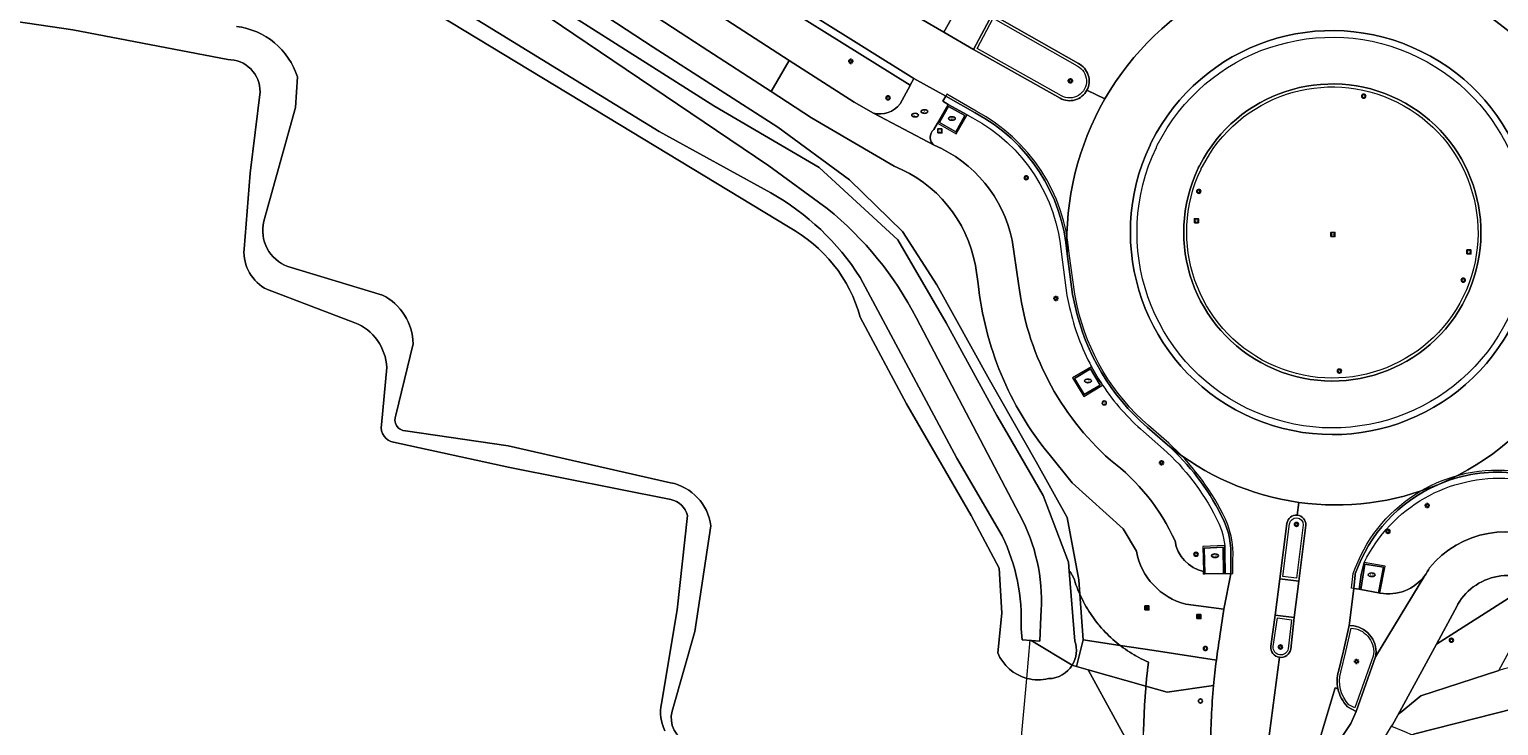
# Model space of a CAD drawing. Header units: metres. Extents: x 149984 to 156489, y 469398 to 478068.
# Tile 646 of 656: x 155198 to 155307, y 471380 to 471432. Entities that reach past the tile are written whole.
import ezdxf
from ezdxf.enums import TextEntityAlignment as Align

# ---------------------------------------------------------------- set-up
doc = ezdxf.new("R2010")
doc.units = ezdxf.units.M
doc.header["$LTSCALE"] = 0.75
for name, color, linetype, lineweight in [('B-WE-GR-GROENVOORZIENING-GV', 252, 'Continuous', 18), ('B-WE-IE-MEUBILAIR-S', 252, 'Continuous', 25), ('B-WE-IE-MEUBILAIR_WEGMEUBILAIR-GV', 252, 'Continuous', 18), ('B-WE-KW-KUNSTWERK_DUIKER-G', 6, 'Continuous', 18), ('B-WE-OG-TERREIN_BEGROEID-GV', 252, 'Continuous', 18), ('B-WE-OG-TERREIN_OEVER-GV', 252, 'Continuous', 18), ('B-WE-OG-WATER-GV', 252, 'Continuous', 18), ('B-WE-OG-WEG-GV', 252, 'Continuous', 18), ('B-WE-RI-HWA_GOOT_LIJNGOOT-G', 252, 'Continuous', 18), ('B-WE-VH-GESLOTENVERHARDING-GV', 252, 'Continuous', 18), ('B-WE-VH-HALFVERHARDING-GV', 252, 'Continuous', 18), ('B-WE-VH-OPENVERHARDING-GV', 252, 'Continuous', 18)]:
    doc.layers.add(name, color=color, linetype=linetype, lineweight=lineweight)
doc.styles.add('NLCS-ISO', font='NLCS-ISO.ttf')

# ---------------------------------------------------------------- blocks, each defined once
blk = doc.blocks.new('SIE-MEUBILAIR_BORD_INFORMATIE-SO')
h = blk.add_hatch(color=256)
h.dxf.hatch_style = 1
h.paths.add_polyline_path([(0.13, 0.2), (-0.33, 0.2), (-0.33, 0.08), (-0.13, 0.08), (-0.13, -0.65), (0.13, -0.65)])
h = blk.add_hatch(color=256)
h.dxf.hatch_style = 1
edge = h.paths.add_edge_path()
edge.add_arc((0, 0.5), 0.149, 0, 360)
for points in [[(-0.75, -0.75), (0.75, -0.75), (0.75, 0.75), (-0.75, 0.75)], [(0.13, 0.2), (-0.33, 0.2), (-0.33, 0.08), (-0.13, 0.08), (-0.13, -0.65), (0.13, -0.65)]]:
    blk.add_lwpolyline(points, close=True)
blk.add_circle((0, 0.5), 0.149)
blk = doc.blocks.new('SIE-MEUBILAIR_BORD_VERKEER-SO')
blk.add_lwpolyline([(-0.5625, -0.5625), (0.5625, -0.5625), (0.5625, 0.5625), (-0.5625, 0.5625)], close=True)
at = {"style": 'NLCS-ISO'}
blk.add_text('vb', height=0.75, dxfattribs=at).set_placement((0, 0), align=Align.MIDDLE_CENTER)
blk = doc.blocks.new('SIE-MEUBILAIR_BORD_LOCATIEPAAL-SO')
blk.add_lwpolyline([(-0.75, -0.75), (0.75, -0.75), (0.75, 0.75), (-0.75, 0.75)], close=True)
at = {"style": 'NLCS-ISO'}
blk.add_text('lp', height=0.75, dxfattribs=at).set_placement((0.01, 0.12), align=Align.MIDDLE_CENTER)
blk = doc.blocks.new('SIE-MEUBILAIR_BORD_WEGWIJZER-SO')
blk.add_lwpolyline([(-0.75, -0.75), (0.75, -0.75), (0.75, 0.75), (-0.75, 0.75)], close=True)
at = {"style": 'NLCS-ISO'}
blk.add_text('ww', height=0.75, dxfattribs=at).set_placement((0, 0.125), align=Align.MIDDLE_CENTER)
blk = doc.blocks.new('SIE-MEUBILAIR_BORD_RECLAME-SO')
blk.add_lwpolyline([(-0.75, -0.75), (0.75, -0.75), (0.75, 0.75), (-0.75, 0.75)], close=True)
at = {"style": 'NLCS-ISO'}
blk.add_text('rb', height=0.75, dxfattribs=at).set_placement((0, 0), align=Align.MIDDLE_CENTER)
blk = doc.blocks.new('SIE-MEUBILAIR_PAAL_LICHTMAST-SO')
for points in [[(-0.62, 0), (-1, 0)], [(-0.71, 0.71), (-0.44, 0.44)], [(0, 1), (0, 0.62)], [(0.44, 0.44), (0.71, 0.71)], [(1, 0), (0.62, 0)], [(-0.71, -0.71), (-0.44, -0.44)], [(0, -0.62), (0, -1)], [(0.44, -0.44), (0.71, -0.71)]]:
    blk.add_lwpolyline(points)
blk.add_circle((0, 0), 0.5)
blk = doc.blocks.new('SIE-MEUBILAIR_PAAL_HECTOMETER-SO')
blk.add_circle((0, 0), 0.75)
at = {"style": 'NLCS-ISO'}
blk.add_text('hm', height=0.75, dxfattribs=at).set_placement((0.16, 0.07), align=Align.MIDDLE_CENTER)
blk = doc.blocks.new('SIE-MEUBILAIR_PAAL_VERKEERSBORD-SO')
blk.add_circle((0, 0), 0.75)
at = {"style": 'NLCS-ISO'}
blk.add_text('vb', height=0.75, dxfattribs=at).set_placement((0, 0.07), align=Align.MIDDLE_CENTER)
blk = doc.blocks.new('SIE-MEUBILAIR_PAAL-SO')
blk.add_circle((0, 0), 0.75)
blk = doc.blocks.new('SIE-MEUBILAIR_PUT_KOLK-SO')
blk.add_ellipse((0, 0), major_axis=(1.25, 0), ratio=0.54)
at = {"style": 'NLCS-ISO'}
blk.add_text('klk', height=0.75, dxfattribs=at).set_placement((0.03, 0), align=Align.MIDDLE_CENTER)
blk = doc.blocks.new('SIE-MEUBILAIR_PUT_WATERLEIDINGPUT-SO')
blk.add_ellipse((0, 0), major_axis=(1.25, 0), ratio=0.54)
at = {"style": 'NLCS-ISO'}
blk.add_text('wl', height=0.75, dxfattribs=at).set_placement((-0.14, 0), align=Align.MIDDLE_CENTER)

msp = doc.modelspace()

# ---------------------------------------------------------------- linework, layer by layer
at = {"layer": 'B-WE-GR-GROENVOORZIENING-GV', "flags": 128}
for points in [[(155262.517, 471426.464), (155263.257, 471427.826), (155263.27, 471427.849), (155249.425, 471436.504), (155236.469, 471444.78), (155225.551, 471451.661), (155222.928, 471453.228), (155213.247, 471459.007), (155199.961, 471466.144), (155184.224, 471472.911), (155169, 471478.206), (155153.438, 471482.552), (155146.209, 471484.003), (155142.605, 471484.682), (155097.528, 471493.247), (155057.389, 471500.753), (155006.836, 471510.14), (155000.556, 471511.345)], [(155204.528, 471461.356), (155205.699, 471460.768), (155213.661, 471455.958), (155221, 471451.398), (155235.216, 471442.124), (155248.794, 471433.228), (155254.28, 471429.697), (155259.111, 471426.587), (155260.535, 471425.768)], [(155262.089, 471421.834), (155255.944, 471425.43), (155252.94, 471427.373), (155247.803, 471430.697), (155233.934, 471439.753), (155219.714, 471449.028), (155211.326, 471454.385), (155203.045, 471459.37)], [(155232.025, 471436.888), (155248.679, 471426.332), (155256.497, 471421.744), (155262.34, 471416.378), (155265.935, 471410.218), (155269.694, 471403.333), (155270.466, 471402.009), (155273.155, 471397.401), (155275.038, 471392.435), (155275.091, 471391.773), (155275.179, 471391.693), (155275.411, 471391.306), (155275.467, 471391.117), (155275.528, 471390.931), (155275.587, 471390.761), (155275.663, 471390.559), (155275.736, 471390.374), (155275.812, 471390.193), (155275.864, 471390.075), (155275.788, 471391.123), (155274.931, 471395.748), (155272.621, 471399.884), (155269.161, 471405.982), (155265.255, 471413.032), (155262.706, 471416.984), (155258.771, 471420.82), (155253.431, 471424.745), (155244.176, 471430.685), (155229.265, 471440.461)], [(155229.265, 471440.461), (155244.176, 471430.685), (155253.431, 471424.745), (155258.771, 471420.82), (155262.706, 471416.984), (155265.255, 471413.032), (155269.161, 471405.982), (155272.621, 471399.884), (155274.931, 471395.748), (155275.788, 471391.123), (155275.864, 471390.075), (155275.892, 471390.012), (155275.975, 471389.835), (155276.062, 471389.658), (155276.151, 471389.484), (155276.246, 471389.308), (155276.352, 471389.121), (155276.443, 471388.969), (155276.546, 471388.803), (155276.655, 471388.634), (155276.765, 471388.472), (155276.879, 471388.311), (155276.995, 471388.153), (155277.116, 471387.996), (155277.238, 471387.843), (155277.313, 471387.752), (155277.364, 471387.692), (155277.493, 471387.544), (155277.628, 471387.394), (155277.762, 471387.251), (155277.898, 471387.112), (155278.038, 471386.975), (155278.181, 471386.839), (155278.326, 471386.707), (155278.476, 471386.576), (155278.627, 471386.449), (155278.782, 471386.325), (155278.863, 471386.262), (155281.406, 471385.873), (155286.018, 471385.163)], [(155268.091, 471425.8), (155265.917, 471427.045), (155265.697, 471426.669), (155266.088, 471426.431), (155265.286, 471425.022), (155265.025, 471424.567)], [(155284.798, 471421.926), (155284.759, 471421.872), (155284.692, 471421.766), (155284.671, 471421.695)], [(155270.838, 471416.354), (155271.323, 471413.12)], [(155275.525, 471411.443), (155275.339, 471412.313), (155274.929, 471415.339)], [(155268.322, 471413.108), (155268.109, 471414.476)], [(155282.385, 471401.158), (155280.886, 471402.46)], [(155280.079, 471393.246), (155279.082, 471394.905), (155275.304, 471398.319), (155273.585, 471400.449)], [(155285.055, 471391.76), (155285.074, 471391.562), (155285.168, 471391.564), (155285.108, 471393.491), (155286.511, 471393.566), (155286.558, 471391.59), (155286.673, 471391.592)], [(155286.673, 471391.592), (155287.083, 471391.578), (155287.098, 471393.118)], [(155296.342, 471391.563), (155296.334, 471391.492), (155296.221, 471390.491), (155296.629, 471390.435), (155296.654, 471390.432), (155296.742, 471390.416), (155297.057, 471392.294), (155298.432, 471392.063), (155298.074, 471390.168), (155298.169, 471390.151), (155298.193, 471390.146)], [(155275.864, 471390.075), (155275.812, 471390.193), (155275.736, 471390.374), (155275.663, 471390.559), (155275.587, 471390.761), (155275.528, 471390.931), (155275.467, 471391.117), (155275.411, 471391.306), (155275.179, 471391.693), (155275.091, 471391.773), (155275.512, 471386.572)], [(155275.314, 471384.801), (155275.624, 471384.704), (155276.11, 471386.683), (155275.864, 471390.075)], [(155303.745, 471388.877), (155302.37, 471386.355), (155308.241, 471390.098), (155308.175, 471389.961), (155313.747, 471386.478), (155315.92, 471386.244), (155317.335, 471385.289), (155324.394, 471381.174), (155332.388, 471377.05), (155341.756, 471372.451), (155349.582, 471367.803), (155358.16, 471363.25), (155365.388, 471359.632), (155371.062, 471356.791), (155386.724, 471351.33), (155400.536, 471347.365), (155419.982, 471343.339), (155434.13, 471340.844)], [(155286.284, 471386.956), (155286.58, 471388.953), (155283.753, 471389.333)], [(155286.018, 471385.163), (155281.406, 471385.873), (155278.863, 471386.262), (155278.937, 471386.205), (155279.095, 471386.088), (155279.255, 471385.974), (155279.419, 471385.862), (155279.583, 471385.755)], [(155279.583, 471385.755), (155279.749, 471385.651), (155279.917, 471385.55), (155279.986, 471385.51), (155280.092, 471385.45), (155280.264, 471385.357), (155280.437, 471385.267), (155280.612, 471385.18), (155280.792, 471385.095), (155280.967, 471385.016), (155280.902, 471384.458), (155280.896, 471384.398), (155280.834, 471383.769), (155280.828, 471383.705), (155280.788, 471383.241), (155282.36, 471382.795), (155285.809, 471383.278)], [(155285.809, 471383.278), (155282.36, 471382.795), (155280.788, 471383.241), (155280.778, 471383.122), (155280.773, 471383.066), (155280.73, 471382.482), (155280.726, 471382.424), (155280.689, 471381.84), (155280.686, 471381.784), (155280.656, 471381.199), (155280.653, 471381.142), (155280.63, 471380.557), (155280.628, 471380.5), (155280.612, 471379.916), (155280.61, 471379.858)]]:
    msp.add_lwpolyline(points, dxfattribs=at)
at = {"layer": 'B-WE-GR-GROENVOORZIENING-GV'}
for points in [[(155304.563, 471412.066, 0.9903422), (155284.798, 471421.926)], [(155260.535, 471425.768, 0.2926853), (155262.517, 471426.464)], [(155274.929, 471415.339, 0.256952), (155268.091, 471425.8)], [(155265.025, 471424.567, 0.4914477), (155265.054, 471423.397)], [(155265.054, 471423.397, -0.2456516), (155270.838, 471416.354)], [(155268.109, 471414.476, 0.2580263), (155262.089, 471421.834)], [(155284.671, 471421.695, 0.9941111), (155304.563, 471412.066)], [(155273.585, 471400.449, -0.1460698), (155268.322, 471413.108)], [(155271.323, 471413.12, 0.184307), (155278.141, 471400.024)], [(155280.886, 471402.46, -0.1620052), (155275.525, 471411.443)], [(155286.362, 471395.958, 0.0909844), (155282.385, 471401.158)], [(155278.141, 471400.024, -0.1240414), (155282.951, 471394.014)], [(155307.906, 471399.084, 0.1189445), (155302.702, 471398.293)], [(155302.465, 471398.193, 0.2101578), (155296.342, 471391.563)], [(155302.702, 471398.293, 0.0086748), (155302.465, 471398.193)], [(155287.098, 471393.118, 0.1259899), (155286.362, 471395.958)], [(155301.853, 471392.019, -0.3744828), (155311.197, 471393.64)], [(155283.753, 471389.333, -0.295902), (155280.079, 471393.246)], [(155282.951, 471394.014, 0.3143553), (155285.055, 471391.76)], [(155301.502, 471391.439, 0.0503437), (155301.853, 471392.019)], [(155298.193, 471390.146, 0.2843044), (155301.502, 471391.439)], [(155310.39, 471390.488, 0.4976418), (155303.745, 471388.877)], [(155275.512, 471386.572, -0.2225325), (155275.314, 471384.801)], [(155286.018, 471385.163, -0.0089743), (155286.284, 471386.956)], [(155285.809, 471383.278, -0.0090834), (155286.018, 471385.163)], [(155285.596, 471378.603, -0.0228889), (155285.809, 471383.278)]]:
    msp.add_lwpolyline(points, format="xyb", dxfattribs=at)
at = {"layer": 'B-WE-GR-GROENVOORZIENING-GV', "flags": 128}
for points in [[(155265.445, 471425.081), (155266.126, 471426.262), (155267.335, 471425.591), (155266.655, 471424.394)], [(155277.381, 471405.591), (155276.2, 471404.882), (155275.477, 471406.071), (155276.673, 471406.796)], [(155276.246, 471389.308), (155276.151, 471389.484), (155276.062, 471389.658), (155275.975, 471389.835), (155275.892, 471390.012), (155275.864, 471390.075), (155276.11, 471386.683), (155278.863, 471386.262), (155278.782, 471386.325), (155278.627, 471386.449), (155278.476, 471386.576), (155278.326, 471386.707), (155278.181, 471386.839), (155278.038, 471386.975), (155277.898, 471387.112), (155277.762, 471387.251), (155277.628, 471387.394), (155277.493, 471387.544), (155277.364, 471387.692), (155277.313, 471387.752), (155277.238, 471387.843), (155277.116, 471387.996), (155276.995, 471388.153), (155276.879, 471388.311), (155276.765, 471388.472), (155276.655, 471388.634), (155276.546, 471388.803), (155276.443, 471388.969), (155276.352, 471389.121)], [(155308.077, 471386.056), (155309.855, 471385.127), (155312.221, 471385.713), (155313.23, 471385.76), (155313.505, 471386.504), (155313.747, 471386.478), (155308.175, 471389.961), (155308.241, 471390.098), (155302.37, 471386.355), (155299.495, 471381.081), (155299.677, 471381.254), (155301.219, 471382.513), (155306.995, 471384.393), (155307.942, 471386.13)], [(155279.583, 471385.755), (155279.419, 471385.862), (155279.255, 471385.974), (155279.095, 471386.088), (155278.937, 471386.205), (155278.863, 471386.262), (155276.11, 471386.683), (155275.624, 471384.704), (155276.493, 471384.458), (155280.788, 471383.241), (155280.828, 471383.705), (155280.834, 471383.769), (155280.896, 471384.398), (155280.902, 471384.458), (155280.967, 471385.016), (155280.792, 471385.095), (155280.612, 471385.18), (155280.437, 471385.267), (155280.264, 471385.357), (155280.092, 471385.45), (155279.986, 471385.51), (155279.917, 471385.55), (155279.749, 471385.651)], [(155299.037, 471380.254), (155299.989, 471379.867), (155300.567, 471379.632), (155300.768, 471379.697), (155311.201, 471382.34), (155313.32, 471384.211), (155312.221, 471385.713), (155309.855, 471385.127), (155307.326, 471384.501), (155306.995, 471384.393), (155301.219, 471382.513), (155299.677, 471381.254), (155299.495, 471381.081), (155299.104, 471380.365)], [(155280.73, 471382.482), (155280.773, 471383.066), (155280.778, 471383.122), (155280.788, 471383.241), (155276.493, 471384.458), (155280.515, 471377.124), (155280.591, 471378.624), (155280.597, 471378.743), (155280.6, 471379.216), (155280.6, 471379.273), (155280.61, 471379.858), (155280.612, 471379.916), (155280.628, 471380.5), (155280.63, 471380.557), (155280.653, 471381.142), (155280.656, 471381.199), (155280.686, 471381.784), (155280.689, 471381.84), (155280.726, 471382.424)]]:
    msp.add_lwpolyline(points, close=True, dxfattribs=at)
at = {"layer": 'B-WE-IE-MEUBILAIR_WEGMEUBILAIR-GV', "flags": 128}
for points in [[(155264.05, 471432.77), (155265.772, 471431.783), (155267.195, 471434.359), (155265.524, 471435.323)], [(155275.764, 471429.461), (155269.349, 471433.102), (155267.966, 471430.509)], [(155274.503, 471427.056), (155268.236, 471430.588), (155269.429, 471432.825), (155275.669, 471429.283)], [(155267.966, 471430.509), (155274.405, 471426.88)], [(155265.917, 471427.045), (155265.697, 471426.669), (155266.088, 471426.431), (155267.511, 471425.648), (155267.903, 471425.432)], [(155268.091, 471425.8), (155265.917, 471427.045)], [(155281.184, 471423.602), (155281.157, 471423.542), (155281.117, 471423.478), (155281.095, 471423.394)], [(155281.56, 471423.223), (155281.575, 471423.28), (155281.593, 471423.309), (155281.63, 471423.39)], [(155284.798, 471421.926), (155284.759, 471421.872), (155284.692, 471421.766), (155284.671, 471421.695)], [(155284.877, 471421.616), (155284.894, 471421.674), (155284.941, 471421.749), (155284.986, 471421.811)], [(155274.504, 471415.294), (155274.918, 471412.239), (155275.107, 471411.353)], [(155275.525, 471411.443), (155275.339, 471412.313), (155274.929, 471415.339)], [(155276.743, 471406.948), (155275.338, 471406.114), (155276.18, 471404.746), (155277.561, 471405.586)], [(155280.607, 471402.137), (155282.101, 471400.839)], [(155282.385, 471401.158), (155280.886, 471402.46)], [(155291.262, 471395.32), (155290.728, 471391.199), (155292.154, 471391.021)], [(155292.474, 471395.212), (155291.982, 471391.242), (155290.95, 471391.371), (155291.458, 471395.293)], [(155292.154, 471391.021), (155292.671, 471395.197)], [(155286.636, 471393.667), (155285.018, 471393.604), (155285.055, 471391.76), (155285.074, 471391.562), (155285.168, 471391.564), (155285.108, 471393.491), (155286.511, 471393.566), (155286.558, 471391.59), (155286.673, 471391.592), (155286.657, 471393.103)], [(155286.657, 471393.103), (155286.673, 471391.592), (155287.083, 471391.578), (155287.098, 471393.118)], [(155296.342, 471391.563), (155296.334, 471391.492), (155296.221, 471390.491), (155296.629, 471390.435), (155296.783, 471391.519), (155297.008, 471392.426)], [(155290.395, 471388.508), (155290.06, 471386.194)], [(155290.243, 471386.172), (155290.552, 471388.302), (155291.595, 471388.17), (155291.359, 471386.014)], [(155291.542, 471385.987), (155291.798, 471388.33), (155290.395, 471388.508)], [(155296.228, 471387.703), (155295.894, 471387.738), (155295.467, 471385.86), (155295.084, 471384.327)], [(155295.257, 471384.282), (155295.641, 471385.818), (155296.033, 471387.544), (155296.205, 471387.526)], [(155295.761, 471381.707), (155296.393, 471381.357), (155297.85, 471385.403)], [(155297.677, 471385.45), (155296.296, 471381.615), (155295.871, 471381.85)]]:
    msp.add_lwpolyline(points, dxfattribs=at)
at = {"layer": 'B-WE-IE-MEUBILAIR_WEGMEUBILAIR-GV'}
for points in [[(155308.142, 471410.348, 0.9934791), (155281.184, 471423.602)], [(155281.63, 471423.39, -0.9931035), (155307.698, 471410.564)], [(155275.669, 471429.283, -1.0176195), (155274.503, 471427.056)], [(155276.396, 471427.48, 0.4190102), (155275.764, 471429.461)], [(155304.563, 471412.066, 0.9903422), (155284.798, 471421.926)], [(155274.405, 471426.88, 0.4188391), (155276.396, 471427.48)], [(155284.986, 471421.811, -0.9910345), (155304.366, 471412.163)], [(155274.929, 471415.339, 0.256952), (155268.091, 471425.8)], [(155267.903, 471425.432, -0.2558936), (155274.504, 471415.294)], [(155281.095, 471423.394, 0.995606), (155308.142, 471410.348)], [(155307.698, 471410.564, -0.9971505), (155281.56, 471423.223)], [(155284.671, 471421.695, 0.9941111), (155304.563, 471412.066)], [(155304.366, 471412.163, -0.9950024), (155284.877, 471421.616)], [(155275.107, 471411.353, 0.0695668), (155276.743, 471406.948)], [(155280.886, 471402.46, -0.1620052), (155275.525, 471411.443)], [(155276.743, 471406.948, 0.023748), (155277.561, 471405.586)], [(155277.561, 471405.586, -0.023748), (155276.743, 471406.948)], [(155277.561, 471405.586, 0.0678949), (155280.607, 471402.137)], [(155282.101, 471400.839, -0.0909954), (155285.985, 471395.757)], [(155286.362, 471395.958, 0.0909844), (155282.385, 471401.158)], [(155297.008, 471392.426, -0.3060281), (155307.868, 471398.645)], [(155307.906, 471399.084, 0.1189445), (155302.702, 471398.293)], [(155302.465, 471398.193, 0.2101578), (155296.342, 471391.563)], [(155302.702, 471398.293, 0.0086748), (155302.465, 471398.193)], [(155285.985, 471395.757, -0.1047555), (155286.636, 471393.667)], [(155287.098, 471393.118, 0.1259899), (155286.362, 471395.958)], [(155292.025, 471395.926, 0.398142), (155291.262, 471395.32)], [(155291.458, 471395.293, -0.9379939), (155292.474, 471395.212)], [(155292.671, 471395.197, 0.3978174), (155292.025, 471395.926)], [(155286.636, 471393.667, -0.026559), (155286.657, 471393.103)], [(155286.657, 471393.103, 0.026559), (155286.636, 471393.667)], [(155296.205, 471387.526, -0.4221624), (155297.677, 471385.45)], [(155297.85, 471385.403, 0.4252783), (155296.228, 471387.703)], [(155290.06, 471386.194, 0.4032124), (155290.701, 471385.377)], [(155291.359, 471386.014, -0.9550829), (155290.243, 471386.172)], [(155290.701, 471385.377, 0.4045004), (155291.542, 471385.987)], [(155295.084, 471384.327, 0.1176692), (155295.049, 471383.044)], [(155295.871, 471381.85, -0.2614576), (155295.257, 471384.282)], [(155295.049, 471383.044, 0.1408874), (155295.761, 471381.707)]]:
    msp.add_lwpolyline(points, format="xyb", dxfattribs=at)
at = {"layer": 'B-WE-IE-MEUBILAIR_WEGMEUBILAIR-GV', "flags": 128}
for points in [[(155267.511, 471425.648), (155266.088, 471426.431), (155265.286, 471425.022), (155266.682, 471424.253)], [(155265.445, 471425.081), (155266.126, 471426.262), (155267.335, 471425.591), (155266.655, 471424.394)], [(155277.381, 471405.591), (155276.2, 471404.882), (155275.477, 471406.071), (155276.673, 471406.796)], [(155298.169, 471390.151), (155298.564, 471392.143), (155297.008, 471392.426), (155296.783, 471391.519), (155296.629, 471390.435), (155296.654, 471390.432), (155296.742, 471390.416), (155297.057, 471392.294), (155298.432, 471392.063), (155298.074, 471390.168)]]:
    msp.add_lwpolyline(points, close=True, dxfattribs=at)
at = {"layer": 'B-WE-KW-KUNSTWERK_DUIKER-G', "flags": 128}
msp.add_lwpolyline([(155271.03, 471373.786), (155271.942, 471383.814), (155272.194, 471386.674)], dxfattribs=at)
at = {"layer": 'B-WE-OG-TERREIN_BEGROEID-GV', "flags": 128}
msp.add_lwpolyline([(155311.201, 471382.34), (155300.768, 471379.697), (155300.567, 471379.632), (155305.42, 471377.66)], dxfattribs=at)
at = {"layer": 'B-WE-OG-TERREIN_OEVER-GV', "flags": 128}
for points in [[(155182.98, 471463.383), (155176.58, 471464.978), (155185.915, 471460.62), (155198.223, 471452.586), (155213.432, 471442.108), (155227.312, 471433.613), (155241.664, 471424.926), (155254.229, 471417.329)], [(155275.512, 471386.572), (155275.091, 471391.773), (155275.038, 471392.435), (155273.155, 471397.401), (155270.466, 471402.009), (155269.694, 471403.333), (155265.935, 471410.218), (155262.34, 471416.378), (155256.497, 471421.744), (155248.679, 471426.332), (155232.025, 471436.888), (155227.636, 471439.851), (155215.6, 471447.977), (155201.523, 471456.864), (155199.666, 471458.148), (155192.283, 471463.251)], [(155191.528, 471462.161), (155200.083, 471456.223), (155219.635, 471443.797), (155236.371, 471432.919), (155252.772, 471421.868), (155257.11, 471418.689)], [(155252.903, 471419.86), (155244.62, 471424.416), (155229.352, 471433.78), (155212.772, 471444.331), (155198.691, 471453.348), (155186.503, 471461.128)], [(155085.904, 471451.701), (155094.618, 471450.163), (155107.349, 471447.749), (155108.665, 471447.575), (155109.266, 471447.423), (155109.675, 471447.393), (155110.241, 471447.492), (155110.606, 471447.613), (155120.937, 471445.691), (155131.405, 471443.877), (155143.822, 471441.85), (155154.298, 471440.322), (155163.964, 471438.352), (155174.747, 471436.537), (155185.53, 471434.263), (155201.048, 471431.957), (155212.561, 471429.754)], [(155215.25, 471417.755), (155217.593, 471426.201), (155217.741, 471428.463)], [(155214.962, 471427.349), (155214.232, 471421.333), (155213.776, 471415.69)], [(155224.048, 471412.269), (155217.032, 471414.393)], [(155215.509, 471412.677), (155221.994, 471410.22)], [(155270.113, 471394.385), (155266.74, 471400.16), (155259.559, 471413.572)], [(155259.563, 471410.628), (155262.996, 471404.197), (155267.808, 471395.905), (155269.889, 471392.002), (155270.081, 471388.652), (155269.776, 471385.707)], [(155263.737, 471410.565), (155271.639, 471395.498)], [(155225.052, 471403.354), (155226.338, 471408.65)], [(155224.372, 471406.891), (155223.975, 471402.629)], [(155245.455, 471398.343), (155233.403, 471401.068), (155225.765, 471402.19)], [(155224.889, 471401.338), (155233.516, 471399.463), (155245.474, 471397.087)], [(155246.732, 471395.909), (155245.957, 471388.898), (155244.78, 471381.938)], [(155245.586, 471381.386), (155247.265, 471387.287), (155248.467, 471395.148)], [(155275.314, 471384.801), (155272.248, 471386.624), (155271.599, 471386.665), (155271.506, 471387.497)], [(155272.976, 471388.411), (155272.897, 471386.583)], [(155272.897, 471386.583), (155272.248, 471386.624), (155275.314, 471384.801)]]:
    msp.add_lwpolyline(points, dxfattribs=at)
at = {"layer": 'B-WE-OG-TERREIN_OEVER-GV'}
for points in [[(155217.741, 471428.463, 0.2942256), (155213.216, 471432.213)], [(155212.561, 471429.754, -0.4203075), (155214.962, 471427.349)], [(155259.559, 471413.572, 0.1237649), (155252.903, 471419.86)], [(155257.11, 471418.689, -0.103787), (155263.737, 471410.565)], [(155217.032, 471414.393, -0.3865449), (155215.25, 471417.755)], [(155254.229, 471417.329, -0.203643), (155259.563, 471410.628)], [(155213.776, 471415.69, 0.3041496), (155215.509, 471412.677)], [(155226.338, 471408.65, 0.2816477), (155224.048, 471412.269)], [(155221.994, 471410.22, -0.2979287), (155224.372, 471406.891)], [(155225.765, 471402.19, -0.5278018), (155225.052, 471403.354)], [(155223.975, 471402.629, 0.4016392), (155224.889, 471401.338)], [(155248.467, 471395.148, 0.3184958), (155245.455, 471398.343)], [(155245.474, 471397.087, -0.2807553), (155246.732, 471395.909)], [(155271.639, 471395.498, -0.1361378), (155272.976, 471388.411)], [(155271.506, 471387.497, 0.1249965), (155270.113, 471394.385)], [(155275.314, 471384.801, 0.2225325), (155275.512, 471386.572)], [(155269.776, 471385.707, 0.2323162), (155271.942, 471383.814)], [(155273.554, 471383.793, 0.2570945), (155275.314, 471384.801)], [(155271.942, 471383.814, 0.0621192), (155272.747, 471383.702)], [(155272.747, 471383.702, 0.0606462), (155273.554, 471383.793)], [(155244.78, 471381.938, 0.1645968), (155245.048, 471379.917)], [(155246.801, 471379.059, -0.3998913), (155245.586, 471381.386)]]:
    msp.add_lwpolyline(points, format="xyb", dxfattribs=at)
at = {"layer": 'B-WE-OG-WATER-GV', "flags": 128}
for points in [[(155257.11, 471418.689), (155252.772, 471421.868), (155236.371, 471432.919), (155219.635, 471443.797), (155200.083, 471456.223), (155191.528, 471462.161)], [(155186.503, 471461.128), (155198.691, 471453.348), (155212.772, 471444.331), (155229.352, 471433.78), (155244.62, 471424.416), (155252.903, 471419.86)], [(155212.561, 471429.754), (155201.048, 471431.957), (155185.53, 471434.263), (155174.747, 471436.537), (155163.964, 471438.352), (155154.298, 471440.322), (155143.822, 471441.85), (155131.405, 471443.877), (155120.937, 471445.691), (155110.606, 471447.613), (155110.241, 471447.492), (155109.675, 471447.393), (155109.266, 471447.423), (155108.665, 471447.575), (155107.349, 471447.749), (155094.618, 471450.163), (155085.904, 471451.701)], [(155213.776, 471415.69), (155214.232, 471421.333), (155214.962, 471427.349)], [(155221.994, 471410.22), (155215.509, 471412.677)], [(155259.559, 471413.572), (155266.74, 471400.16), (155270.113, 471394.385)], [(155271.639, 471395.498), (155263.737, 471410.565)], [(155223.975, 471402.629), (155224.372, 471406.891)], [(155245.474, 471397.087), (155233.516, 471399.463), (155224.889, 471401.338)], [(155244.78, 471381.938), (155245.957, 471388.898), (155246.732, 471395.909)], [(155271.506, 471387.497), (155271.599, 471386.665), (155272.248, 471386.624), (155272.897, 471386.583), (155272.976, 471388.411)]]:
    msp.add_lwpolyline(points, dxfattribs=at)
at = {"layer": 'B-WE-OG-WATER-GV'}
for points in [[(155214.962, 471427.349, 0.4203075), (155212.561, 471429.754)], [(155252.903, 471419.86, -0.1237649), (155259.559, 471413.572)], [(155263.737, 471410.565, 0.103787), (155257.11, 471418.689)], [(155215.509, 471412.677, -0.3041496), (155213.776, 471415.69)], [(155224.372, 471406.891, 0.2979287), (155221.994, 471410.22)], [(155224.889, 471401.338, -0.4016392), (155223.975, 471402.629)], [(155246.732, 471395.909, 0.2807553), (155245.474, 471397.087)], [(155272.976, 471388.411, 0.1361378), (155271.639, 471395.498)], [(155270.113, 471394.385, -0.1249965), (155271.506, 471387.497)], [(155245.048, 471379.917, -0.1645968), (155244.78, 471381.938)]]:
    msp.add_lwpolyline(points, format="xyb", dxfattribs=at)
at = {"layer": 'B-WE-OG-WEG-GV', "flags": 128}
for points in [[(155254.229, 471417.329), (155241.664, 471424.926), (155227.312, 471433.613), (155213.432, 471442.108), (155198.223, 471452.586), (155185.915, 471460.62), (155176.58, 471464.978), (155166.499, 471467.509), (155153.776, 471470.368), (155133.146, 471474.867), (155095.073, 471482.489), (155063.33, 471487.914)], [(155217.741, 471428.463), (155217.593, 471426.201), (155215.25, 471417.755)], [(155217.032, 471414.393), (155224.048, 471412.269)], [(155270.081, 471388.652), (155269.889, 471392.002), (155267.808, 471395.905), (155262.996, 471404.197), (155259.563, 471410.628)], [(155226.338, 471408.65), (155225.052, 471403.354)], [(155225.765, 471402.19), (155233.403, 471401.068), (155245.455, 471398.343)], [(155248.467, 471395.148), (155247.265, 471387.287), (155245.586, 471381.386)], [(155269.776, 471385.707), (155270.081, 471388.652)], [(155283.67, 471373.679), (155284.689, 471372.682), (155284.759, 471372.614), (155285.289, 471372.538), (155285.482, 471376.347), (155283.086, 471376.577), (155280.689, 471376.808), (155280.515, 471377.124), (155276.493, 471384.458), (155275.624, 471384.704), (155275.314, 471384.801)]]:
    msp.add_lwpolyline(points, dxfattribs=at)
at = {"layer": 'B-WE-OG-WEG-GV'}
for points in [[(155213.216, 471432.213, -0.2942256), (155217.741, 471428.463)], [(155215.25, 471417.755, 0.3865449), (155217.032, 471414.393)], [(155259.563, 471410.628, 0.203643), (155254.229, 471417.329)], [(155224.048, 471412.269, -0.2816477), (155226.338, 471408.65)], [(155225.052, 471403.354, 0.5278018), (155225.765, 471402.19)], [(155245.455, 471398.343, -0.3184958), (155248.467, 471395.148)], [(155271.942, 471383.814, -0.2323162), (155269.776, 471385.707)], [(155275.314, 471384.801, -0.2570945), (155273.554, 471383.793)], [(155272.747, 471383.702, -0.0621192), (155271.942, 471383.814)], [(155273.554, 471383.793, -0.0606462), (155272.747, 471383.702)], [(155245.586, 471381.386, 0.3998913), (155246.801, 471379.059)]]:
    msp.add_lwpolyline(points, format="xyb", dxfattribs=at)
at = {"layer": 'B-WE-RI-HWA_GOOT_LIJNGOOT-G', "flags": 128}
for points in [[(155268.182, 471425.918), (155265.989, 471427.189), (155265.917, 471427.045)], [(155275.675, 471411.476), (155275.491, 471412.339), (155275.082, 471415.355)], [(155282.487, 471401.273), (155280.987, 471402.576)], [(155287.083, 471391.578), (155287.24, 471391.595), (155287.247, 471392.617)], [(155296.221, 471390.491), (155296.067, 471390.512), (155296.189, 471391.597)]]:
    msp.add_lwpolyline(points, dxfattribs=at)
at = {"layer": 'B-WE-RI-HWA_GOOT_LIJNGOOT-G'}
for points in [[(155275.082, 471415.355, 0.2568084), (155268.182, 471425.918)], [(155280.987, 471402.576, -0.161824), (155275.675, 471411.476)], [(155286.498, 471396.029, 0.0908833), (155282.487, 471401.273)], [(155296.189, 471391.597, -0.344553), (155307.92, 471399.239)], [(155287.247, 471392.617, 0.1380794), (155286.498, 471396.029)]]:
    msp.add_lwpolyline(points, format="xyb", dxfattribs=at)
at = {"layer": 'B-WE-VH-GESLOTENVERHARDING-GV', "flags": 128}
for points in [[(155263.503, 471434.788), (155258.824, 471437.577), (155247.706, 471444.204), (155228.973, 471454.514), (155213.11, 471462.862), (155211.759, 471460.456), (155213.359, 471459.597), (155225.663, 471452.251), (155236.581, 471445.37), (155249.537, 471437.094), (155256.159, 471432.954), (155263.542, 471428.338), (155265.917, 471427.045), (155268.091, 471425.8)], [(155203.045, 471459.37), (155211.326, 471454.385), (155219.714, 471449.028), (155233.934, 471439.753), (155247.803, 471430.697), (155252.94, 471427.373), (155254.28, 471429.697), (155248.794, 471433.228), (155235.216, 471442.124), (155221, 471451.398), (155213.661, 471455.958), (155205.699, 471460.768), (155204.528, 471461.356)], [(155265.524, 471435.323), (155267.195, 471434.359), (155269.349, 471433.102), (155275.764, 471429.461)], [(155274.405, 471426.88), (155267.966, 471430.509), (155265.772, 471431.783), (155264.05, 471432.77)], [(155254.28, 471429.697), (155252.94, 471427.373), (155255.944, 471425.43), (155262.089, 471421.834)], [(155265.054, 471423.397), (155260.535, 471425.768), (155259.111, 471426.587), (155254.28, 471429.697)], [(155265.917, 471427.045), (155263.542, 471428.338), (155263.27, 471427.849), (155263.257, 471427.826), (155262.517, 471426.464)], [(155265.025, 471424.567), (155265.286, 471425.022), (155266.088, 471426.431), (155265.697, 471426.669), (155265.917, 471427.045)], [(155276.396, 471427.48), (155277.734, 471426.829)], [(155277.734, 471426.829), (155276.396, 471427.48)], [(155260.535, 471425.768), (155265.054, 471423.397)], [(155281.184, 471423.602), (155281.157, 471423.542), (155281.117, 471423.478), (155281.095, 471423.394)], [(155281.095, 471423.394), (155281.117, 471423.478), (155281.157, 471423.542), (155281.184, 471423.602)], [(155284.671, 471421.695), (155284.692, 471421.766), (155284.759, 471421.872), (155284.798, 471421.926)], [(155271.323, 471413.12), (155270.838, 471416.354)], [(155274.929, 471415.339), (155275.339, 471412.313), (155275.525, 471411.443)], [(155268.109, 471414.476), (155268.322, 471413.108)], [(155280.886, 471402.46), (155282.385, 471401.158)], [(155273.585, 471400.449), (155275.304, 471398.319), (155279.082, 471394.905), (155280.079, 471393.246)], [(155292.025, 471395.926), (155292.147, 471396.881)], [(155292.147, 471396.881), (155292.025, 471395.926)], [(155290.06, 471386.194), (155290.395, 471388.508), (155290.728, 471391.199), (155291.262, 471395.32)], [(155292.671, 471395.197), (155292.154, 471391.021), (155291.798, 471388.33), (155291.542, 471385.987)], [(155287.098, 471393.118), (155287.083, 471391.578), (155286.58, 471388.953), (155286.284, 471386.956)], [(155283.753, 471389.333), (155286.58, 471388.953), (155287.083, 471391.578), (155286.673, 471391.592), (155286.558, 471391.59), (155285.168, 471391.564), (155285.074, 471391.562), (155285.055, 471391.76)], [(155295.084, 471384.327), (155295.467, 471385.86), (155295.894, 471387.738), (155296.221, 471390.491), (155296.334, 471391.492), (155296.342, 471391.563)], [(155301.502, 471391.439), (155297.85, 471385.403), (155296.393, 471381.357)], [(155297.85, 471385.403), (155301.502, 471391.439)], [(155298.193, 471390.146), (155298.169, 471390.151), (155298.074, 471390.168), (155296.742, 471390.416), (155296.654, 471390.432), (155296.629, 471390.435), (155296.221, 471390.491), (155295.894, 471387.738), (155296.228, 471387.703)], [(155296.393, 471381.357), (155296.007, 471380.452), (155292.406, 471375.036), (155295.822, 471374.656), (155297.24, 471377.25), (155297.283, 471377.321), (155299.037, 471380.254), (155299.104, 471380.365), (155299.495, 471381.081), (155302.37, 471386.355), (155303.745, 471388.877)], [(155285.596, 471378.603), (155285.482, 471376.347), (155289.419, 471375.602), (155289.585, 471376.917), (155290.701, 471385.377)], [(155290.701, 471385.377), (155289.585, 471376.917), (155289.419, 471375.602), (155292.406, 471375.036), (155294.833, 471383.116), (155295.049, 471383.044)]]:
    msp.add_lwpolyline(points, dxfattribs=at)
at = {"layer": 'B-WE-VH-GESLOTENVERHARDING-GV'}
for points in [[(155286.26, 471435.026, 0.1422594), (155277.734, 471426.829)], [(155277.734, 471426.829, -0.1422594), (155286.26, 471435.026)], [(155310.859, 471428.767, 0.1299009), (155301.85, 471435.269)], [(155301.85, 471435.269, -0.1299009), (155310.859, 471428.767)], [(155308.142, 471410.348, 0.9934791), (155281.184, 471423.602)], [(155281.184, 471423.602, -0.9934791), (155308.142, 471410.348)], [(155275.764, 471429.461, -0.4190102), (155276.396, 471427.48)], [(155284.798, 471421.926, -0.9903422), (155304.563, 471412.066)], [(155276.396, 471427.48, -0.4188391), (155274.405, 471426.88)], [(155277.734, 471426.829, 0.1423148), (155274.929, 471415.339)], [(155274.929, 471415.339, -0.1423148), (155277.734, 471426.829)], [(155262.517, 471426.464, -0.2926853), (155260.535, 471425.768)], [(155268.091, 471425.8, -0.256952), (155274.929, 471415.339)], [(155265.054, 471423.397, -0.4914477), (155265.025, 471424.567)], [(155270.838, 471416.354, 0.2456516), (155265.054, 471423.397)], [(155281.095, 471423.394, 0.995606), (155308.142, 471410.348)], [(155308.142, 471410.348, -0.995606), (155281.095, 471423.394)], [(155262.089, 471421.834, -0.2580263), (155268.109, 471414.476)], [(155304.563, 471412.066, -0.9941111), (155284.671, 471421.695)], [(155268.322, 471413.108, 0.1460698), (155273.585, 471400.449)], [(155278.141, 471400.024, -0.184307), (155271.323, 471413.12)], [(155275.525, 471411.443, 0.1620052), (155280.886, 471402.46)], [(155302.702, 471398.293, 0.1505953), (155311.569, 471405.835)], [(155311.569, 471405.835, -0.1505953), (155302.702, 471398.293)], [(155282.385, 471401.158, 0.1373871), (155292.147, 471396.881)], [(155292.147, 471396.881, -0.1373871), (155282.385, 471401.158)], [(155282.385, 471401.158, -0.0909844), (155286.362, 471395.958)], [(155282.951, 471394.014, 0.1240414), (155278.141, 471400.024)], [(155302.702, 471398.293, -0.1189445), (155307.906, 471399.084)], [(155292.147, 471396.881, 0.133944), (155302.465, 471398.193)], [(155302.465, 471398.193, -0.133944), (155292.147, 471396.881)], [(155296.342, 471391.563, -0.2101578), (155302.465, 471398.193)], [(155302.465, 471398.193, -0.0086748), (155302.702, 471398.293)], [(155286.362, 471395.958, -0.1259899), (155287.098, 471393.118)], [(155291.262, 471395.32, -0.398142), (155292.025, 471395.926)], [(155292.025, 471395.926, -0.3978174), (155292.671, 471395.197)], [(155311.197, 471393.64, 0.3744828), (155301.853, 471392.019)], [(155280.079, 471393.246, 0.295902), (155283.753, 471389.333)], [(155285.055, 471391.76, -0.3143553), (155282.951, 471394.014)], [(155301.853, 471392.019, -0.0503437), (155301.502, 471391.439)], [(155301.502, 471391.439, -0.2843044), (155298.193, 471390.146)], [(155303.745, 471388.877, -0.4976418), (155310.39, 471390.488)], [(155296.228, 471387.703, -0.4252783), (155297.85, 471385.403)], [(155286.284, 471386.956, 0.0089743), (155286.018, 471385.163)], [(155290.701, 471385.377, -0.4032124), (155290.06, 471386.194)], [(155291.542, 471385.987, -0.4045004), (155290.701, 471385.377)], [(155286.018, 471385.163, 0.0090834), (155285.809, 471383.278)], [(155295.049, 471383.044, -0.1176692), (155295.084, 471384.327)], [(155285.809, 471383.278, 0.0228889), (155285.596, 471378.603)]]:
    msp.add_lwpolyline(points, format="xyb", dxfattribs=at)
at = {"layer": 'B-WE-VH-GESLOTENVERHARDING-GV', "flags": 128}
for points in [[(155267.195, 471434.359), (155265.772, 471431.783), (155267.966, 471430.509), (155269.349, 471433.102)], [(155291.798, 471388.33), (155292.154, 471391.021), (155290.728, 471391.199), (155290.395, 471388.508)]]:
    msp.add_lwpolyline(points, close=True, dxfattribs=at)
at = {"layer": 'B-WE-VH-HALFVERHARDING-GV', "flags": 128}
msp.add_lwpolyline([(155184.224, 471472.911), (155199.961, 471466.144), (155213.247, 471459.007), (155222.928, 471453.228), (155225.551, 471451.661), (155236.469, 471444.78), (155249.425, 471436.504), (155263.27, 471427.849), (155263.542, 471428.338), (155256.159, 471432.954), (155249.537, 471437.094), (155236.581, 471445.37), (155225.663, 471452.251), (155213.359, 471459.597), (155211.759, 471460.456), (155200.073, 471466.734), (155192.988, 471469.78)], dxfattribs=at)
at = {"layer": 'B-WE-VH-OPENVERHARDING-GV', "flags": 128}
for points in [[(155264.05, 471432.77), (155265.772, 471431.783), (155267.195, 471434.359)], [(155275.764, 471429.461), (155269.349, 471433.102), (155267.966, 471430.509)], [(155267.966, 471430.509), (155274.405, 471426.88)], [(155291.262, 471395.32), (155290.728, 471391.199), (155292.154, 471391.021)], [(155292.154, 471391.021), (155292.671, 471395.197)], [(155290.395, 471388.508), (155290.06, 471386.194)], [(155291.542, 471385.987), (155291.798, 471388.33), (155290.395, 471388.508)], [(155296.228, 471387.703), (155295.894, 471387.738), (155295.467, 471385.86), (155295.084, 471384.327)], [(155295.761, 471381.707), (155296.393, 471381.357), (155297.85, 471385.403)], [(155295.049, 471383.044), (155294.833, 471383.116), (155292.406, 471375.036), (155296.007, 471380.452), (155296.393, 471381.357), (155295.761, 471381.707)]]:
    msp.add_lwpolyline(points, dxfattribs=at)
at = {"layer": 'B-WE-VH-OPENVERHARDING-GV'}
for points in [[(155276.396, 471427.48, 0.4190102), (155275.764, 471429.461)], [(155274.405, 471426.88, 0.4188391), (155276.396, 471427.48)], [(155292.025, 471395.926, 0.398142), (155291.262, 471395.32)], [(155292.671, 471395.197, 0.3978174), (155292.025, 471395.926)], [(155297.85, 471385.403, 0.4252783), (155296.228, 471387.703)], [(155290.06, 471386.194, 0.4032124), (155290.701, 471385.377)], [(155290.701, 471385.377, 0.4045004), (155291.542, 471385.987)], [(155295.084, 471384.327, 0.1176692), (155295.049, 471383.044)], [(155295.049, 471383.044, 0.1408874), (155295.761, 471381.707)], [(155295.761, 471381.707, -0.1408874), (155295.049, 471383.044)]]:
    msp.add_lwpolyline(points, format="xyb", dxfattribs=at)
at = {"layer": 'B-WE-VH-OPENVERHARDING-GV', "flags": 128}
for points in [[(155265.445, 471425.081), (155266.655, 471424.394), (155267.335, 471425.591), (155266.126, 471426.262)], [(155277.381, 471405.591), (155276.673, 471406.796), (155275.477, 471406.071), (155276.2, 471404.882)], [(155286.558, 471391.59), (155286.511, 471393.566), (155285.108, 471393.491), (155285.168, 471391.564)], [(155296.742, 471390.416), (155298.074, 471390.168), (155298.432, 471392.063), (155297.057, 471392.294)]]:
    msp.add_lwpolyline(points, close=True, dxfattribs=at)

# ---------------------------------------------------------------- block references
at = {"layer": 'B-WE-IE-MEUBILAIR-S', "xscale": 0.2, "yscale": 0.2, "zscale": 0.2}
for name, p in [('SIE-MEUBILAIR_PAAL_LICHTMAST-SO', (155258.863, 471429.626)), ('SIE-MEUBILAIR_PAAL_LICHTMAST-SO', (155275.168, 471428.175)), ('SIE-MEUBILAIR_BORD_VERKEER-SO', (155275.168, 471428.175)), ('SIE-MEUBILAIR_PAAL_VERKEERSBORD-SO', (155261.62, 471426.913)), ('SIE-MEUBILAIR_BORD_VERKEER-SO', (155261.62, 471426.913)), ('SIE-MEUBILAIR_PAAL_VERKEERSBORD-SO', (155296.968, 471427.039)), ('SIE-MEUBILAIR_BORD_VERKEER-SO', (155296.968, 471427.039)), ('SIE-MEUBILAIR_PUT_WATERLEIDINGPUT-SO', (155263.633, 471425.631)), ('SIE-MEUBILAIR_PUT_WATERLEIDINGPUT-SO', (155264.323, 471425.894)), ('SIE-MEUBILAIR_PUT_KOLK-SO', (155266.37, 471425.38)), ('SIE-MEUBILAIR_BORD_LOCATIEPAAL-SO', (155265.472, 471424.458)), ('SIE-MEUBILAIR_PAAL_VERKEERSBORD-SO', (155271.889, 471420.978)), ('SIE-MEUBILAIR_BORD_VERKEER-SO', (155271.889, 471420.978)), ('SIE-MEUBILAIR_PAAL_VERKEERSBORD-SO', (155284.713, 471419.968)), ('SIE-MEUBILAIR_BORD_VERKEER-SO', (155284.713, 471419.968)), ('SIE-MEUBILAIR_BORD_RECLAME-SO', (155284.537, 471417.787)), ('SIE-MEUBILAIR_PAAL_VERKEERSBORD-SO', (155284.537, 471417.787)), ('SIE-MEUBILAIR_BORD_WEGWIJZER-SO', (155294.682, 471416.769)), ('SIE-MEUBILAIR_PAAL_VERKEERSBORD-SO', (155294.682, 471416.769)), ('SIE-MEUBILAIR_BORD_RECLAME-SO', (155304.781, 471415.477)), ('SIE-MEUBILAIR_PAAL_VERKEERSBORD-SO', (155304.781, 471415.477)), ('SIE-MEUBILAIR_PAAL_VERKEERSBORD-SO', (155304.358, 471413.377)), ('SIE-MEUBILAIR_BORD_VERKEER-SO', (155304.358, 471413.377)), ('SIE-MEUBILAIR_PAAL_LICHTMAST-SO', (155274.098, 471412.014)), ('SIE-MEUBILAIR_PAAL_VERKEERSBORD-SO', (155295.161, 471406.627)), ('SIE-MEUBILAIR_BORD_VERKEER-SO', (155295.161, 471406.627)), ('SIE-MEUBILAIR_PUT_KOLK-SO', (155276.479, 471405.902)), ('SIE-MEUBILAIR_PAAL_HECTOMETER-SO', (155277.689, 471404.264)), ('SIE-MEUBILAIR_PAAL_LICHTMAST-SO', (155281.947, 471399.814)), ('SIE-MEUBILAIR_PAAL_LICHTMAST-SO', (155301.678, 471396.641)), ('SIE-MEUBILAIR_PAAL_VERKEERSBORD-SO', (155291.969, 471395.248)), ('SIE-MEUBILAIR_BORD_VERKEER-SO', (155291.969, 471395.248)), ('SIE-MEUBILAIR_PAAL_VERKEERSBORD-SO', (155298.766, 471394.726)), ('SIE-MEUBILAIR_BORD_VERKEER-SO', (155298.766, 471394.726)), ('SIE-MEUBILAIR_PAAL_VERKEERSBORD-SO', (155284.504, 471393.024)), ('SIE-MEUBILAIR_BORD_VERKEER-SO', (155284.504, 471393.024)), ('SIE-MEUBILAIR_PUT_KOLK-SO', (155285.916, 471392.922)), ('SIE-MEUBILAIR_PUT_KOLK-SO', (155297.559, 471391.508)), ('SIE-MEUBILAIR_BORD_INFORMATIE-SO', (155280.853, 471389.042)), ('SIE-MEUBILAIR_PAAL_VERKEERSBORD-SO', (155280.853, 471389.042)), ('SIE-MEUBILAIR_BORD_INFORMATIE-SO', (155284.716, 471388.405)), ('SIE-MEUBILAIR_PAAL_VERKEERSBORD-SO', (155284.716, 471388.405)), ('SIE-MEUBILAIR_BORD_VERKEER-SO', (155284.716, 471388.405)), ('SIE-MEUBILAIR_PAAL_VERKEERSBORD-SO', (155303.478, 471386.646)), ('SIE-MEUBILAIR_BORD_VERKEER-SO', (155303.478, 471386.646)), ('SIE-MEUBILAIR_PAAL_VERKEERSBORD-SO', (155285.2, 471386.031)), ('SIE-MEUBILAIR_BORD_VERKEER-SO', (155285.2, 471386.031)), ('SIE-MEUBILAIR_PAAL_VERKEERSBORD-SO', (155290.78, 471386.143)), ('SIE-MEUBILAIR_BORD_VERKEER-SO', (155290.78, 471386.143)), ('SIE-MEUBILAIR_PAAL_LICHTMAST-SO', (155296.438, 471385.075)), ('SIE-MEUBILAIR_PAAL-SO', (155284.836, 471382.134))]:
    msp.add_blockref(name, p, dxfattribs=at)

doc.saveas('drawing.dxf')
